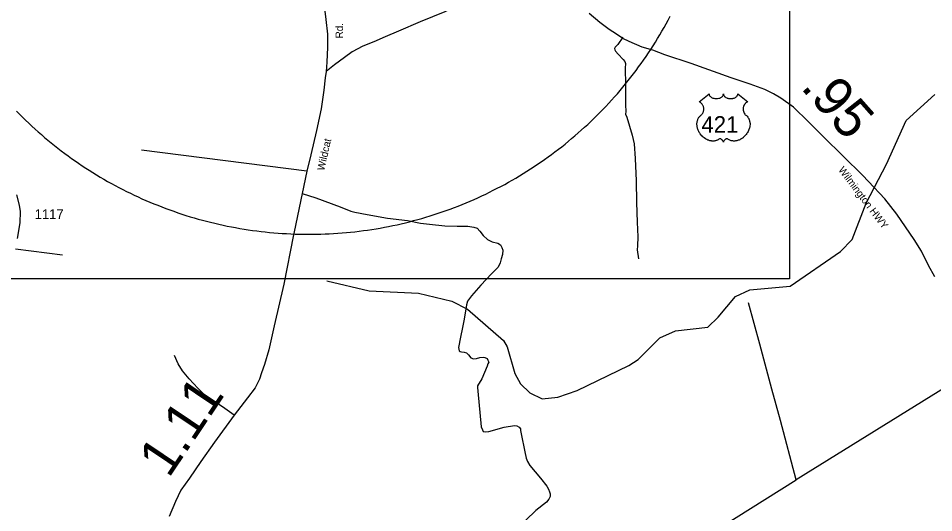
# Model space of a CAD drawing. Extents: x 2093524 to 2270757, y 289120 to 570408.
# Drawn here: x 2236187 to 2247924, y 347981 to 354326 of the extents above; entities that cross this region are included whole.
import ezdxf

# ---------------------------------------------------------------- set-up
doc = ezdxf.new("R2010")
doc.units = 0
for name, color, linetype in [('Exist Boundary Political City Limit New', 7, 'Continuous'), ('Exist Hydrographic Creek Single Shore', 7, 'Continuous'), ('Exist Road Non-System Type 51', 7, 'Continuous'), ('Exist Road Primary US Attributed', 7, 'Continuous'), ('Exist Road Primary US Label', 7, 'Continuous'), ('Exist Road Primary US Mileage Hundredths English Label', 7, 'Continuous'), ('Exist Road Primary US Shield CELL', 7, 'Continuous'), ('Exist Road Primary US Shield Number Label', 7, 'Continuous'), ('Exist Road Secondary Mileage Hundredths English Label', 7, 'Continuous'), ('Exist Road Secondary Type 51 Attributed', 7, 'Continuous'), ('Exist Road Secondary Type 51 Label', 7, 'Continuous'), ('Exist Road Secondary Type 51 Number Label', 7, 'Continuous'), ('Map Preparation Boundary City Limit Buffer Line', 7, 'Continuous'), ('Map Preparation Inset Cut Line', 7, 'Continuous')]:
    doc.layers.add(name, color=color, linetype=linetype)

msp = doc.modelspace()

# ---------------------------------------------------------------- linework, layer by layer
at = {"layer": 'Exist Boundary Political City Limit New'}
for points in [[(2244412, 354113), (2244440, 354160), (2244468, 354207), (2244494, 354255), (2244521, 354303), (2244546, 354352)], [(2244326, 353973), (2244356, 354019), (2244384, 354066), (2244412, 354113)], [(2243903, 353400), (2243938, 353442), (2243974, 353484), (2244008, 353527), (2244042, 353570), (2244075, 353613), (2244108, 353657), (2244141, 353701), (2244173, 353746), (2244204, 353790), (2244236, 353835), (2244266, 353881), (2244296, 353927), (2244326, 353973)], [(2239028, 351629), (2239082, 351620), (2239136, 351612), (2239191, 351604), (2239245, 351597), (2239300, 351590), (2239354, 351584), (2239408, 351578), (2239463, 351573), (2239518, 351569), (2239572, 351565), (2239627, 351562), (2239682, 351559), (2239737, 351557), (2239792, 351555), (2239846, 351554), (2239901, 351554), (2239956, 351554), (2240011, 351555), (2240066, 351556), (2240120, 351558), (2240175, 351560), (2240230, 351563), (2240284, 351567), (2240339, 351571), (2240394, 351576), (2240448, 351581), (2240503, 351587), (2240557, 351594), (2240612, 351601), (2240666, 351608), (2240720, 351616), (2240774, 351625), (2240828, 351634), (2240882, 351644), (2240936, 351655), (2240990, 351666), (2241043, 351677), (2241096, 351689), (2241150, 351702), (2241203, 351715), (2241256, 351729), (2241309, 351743), (2241362, 351758), (2241414, 351774), (2241467, 351790), (2241519, 351806), (2241571, 351823), (2241623, 351841), (2241675, 351859), (2241726, 351878), (2241778, 351897), (2241829, 351917), (2241880, 351937), (2241930, 351958), (2241981, 351979), (2242031, 352001), (2242081, 352024), (2242131, 352047), (2242180, 352070), (2242230, 352094), (2242278, 352119), (2242327, 352144), (2242376, 352169), (2242424, 352195), (2242472, 352222), (2242520, 352249), (2242567, 352276), (2242614, 352304), (2242661, 352333), (2242708, 352362), (2242754, 352392), (2242800, 352422), (2242845, 352452), (2242890, 352483), (2242935, 352514), (2242980, 352546), (2243024, 352578), (2243068, 352611), (2243112, 352645), (2243155, 352678), (2243198, 352712), (2243240, 352747), (2243282, 352782), (2243324, 352818), (2243366, 352854), (2243406, 352890), (2243447, 352927), (2243488, 352964), (2243527, 353001), (2243567, 353040), (2243606, 353078), (2243644, 353117), (2243683, 353156), (2243720, 353196), (2243758, 353236), (2243795, 353276), (2243832, 353317), (2243868, 353358), (2243903, 353400)], [(2236165, 353134), (2236203, 353094), (2236242, 353056), (2236281, 353018), (2236321, 352980), (2236361, 352942), (2236402, 352905), (2236442, 352869), (2236484, 352833), (2236525, 352797), (2236567, 352762), (2236610, 352727), (2236652, 352693), (2236695, 352659), (2236739, 352625), (2236782, 352592), (2236827, 352560), (2236871, 352528), (2236916, 352496), (2236961, 352465), (2237006, 352434), (2237052, 352404), (2237098, 352375), (2237144, 352345), (2237191, 352317), (2237238, 352288), (2237286, 352261), (2237333, 352233), (2237381, 352207), (2237429, 352180), (2237478, 352155), (2237526, 352129), (2237575, 352105), (2237624, 352080), (2237674, 352057), (2237723, 352034), (2237773, 352011), (2237823, 351989), (2237874, 351967), (2237924, 351946), (2237975, 351926), (2238026, 351906), (2238077, 351886), (2238129, 351867), (2238180, 351849), (2238232, 351831), (2238284, 351814), (2238336, 351797), (2238389, 351780), (2238441, 351765), (2238494, 351750), (2238547, 351735), (2238600, 351721), (2238653, 351708), (2238706, 351695), (2238760, 351682), (2238813, 351671), (2238867, 351659), (2238920, 351649), (2238974, 351639), (2239028, 351629)]]:
    msp.add_lwpolyline(points, dxfattribs=at)
at = {"layer": 'Exist Hydrographic Creek Single Shore'}
msp.add_lwpolyline([(2240143, 350955), (2240686, 350827), (2241319, 350798), (2241745, 350694), (2241945, 350595), (2242407, 350192), (2242457, 350109), (2242552, 349766), (2242628, 349634), (2242745, 349520), (2242904, 349444), (2243104, 349463), (2243353, 349550), (2244017, 349872), (2244133, 349948), (2244414, 350225), (2244613, 350316), (2245029, 350363), (2245161, 350489), (2245384, 350756), (2245567, 350841), (2246083, 350887), (2246729, 351333), (2246877, 351485), (2247057, 351953), (2247319, 352453), (2247573, 353016), (2247937, 353350)], dxfattribs=at)
at = {"layer": 'Exist Road Non-System Type 51'}
for p, q in [((2239887, 352362), (2237765, 352634)), ((2236753, 351287), (2236152, 351362)), ((2248380, 349780), (2246160, 348404))]:
    msp.add_line(p, q, dxfattribs=at)
for points in [[(2242832, 355072), (2242790, 355038), (2242366, 354779), (2242081, 354627), (2241842, 354497), (2241657, 354411), (2241342, 354281), (2241061, 354161), (2240890, 354089), (2240747, 354026), (2240603, 353967), (2240468, 353894), (2240371, 353825), (2240243, 353728), (2240134, 353645)], [(2243937, 354082), (2243876, 353991), (2243858, 353973), (2243842, 353957), (2243832, 353939), (2243836, 353923), (2243844, 353905), (2243879, 353865), (2243941, 353796), (2243963, 353770), (2243972, 353746), (2243970, 353688), (2243974, 353474), (2243974, 353460), (2243972, 353215), (2243975, 353132), (2243973, 353097), (2243991, 353055), (2244059, 352827), (2244082, 352714), (2244097, 352526), (2244108, 352240), (2244114, 351960), (2244122, 351710), (2244129, 351523), (2244126, 351406), (2244123, 351355), (2244138, 351239)], [(2239829, 352077), (2240003, 352021), (2240316, 351905), (2240449, 351851), (2240502, 351839), (2240661, 351810), (2240921, 351761), (2241179, 351731), (2241345, 351698), (2241461, 351683), (2241656, 351664), (2241815, 351658), (2241953, 351659), (2242027, 351647), (2242071, 351632), (2242106, 351594), (2242146, 351539), (2242205, 351487), (2242263, 351457), (2242337, 351438), (2242371, 351418), (2242387, 351386), (2242400, 351350), (2242394, 351296), (2242380, 351238), (2242367, 351186), (2242340, 351130), (2242254, 351048), (2242117, 350900), (2241999, 350766), (2241947, 350695), (2241932, 350649), (2241905, 350465), (2241884, 350357), (2241859, 350233), (2241832, 350101), (2241839, 350058), (2241852, 350049), (2241872, 350045), (2241903, 350041), (2241932, 350031), (2241959, 350008), (2241991, 349970), (2242025, 349954), (2242061, 349961), (2242103, 349971), (2242147, 349977), (2242169, 349973), (2242197, 349960), (2242209, 349940), (2242219, 349914), (2242207, 349890), (2242200, 349860), (2242131, 349699), (2242074, 349609), (2242074, 349589), (2242079, 349539), (2242124, 349081), (2242137, 349043), (2242147, 349023), (2242181, 349018), (2242221, 349024), (2242416, 349078), (2242548, 349101), (2242580, 349095), (2242610, 349077), (2242626, 349058), (2242628, 349036), (2242637, 348995), (2242682, 348762), (2242697, 348682), (2242714, 348636), (2242748, 348586), (2242883, 348426), (2242964, 348320), (2242984, 348281), (2242999, 348249), (2243007, 348221), (2243005, 348187), (2242988, 348153), (2242958, 348118), (2242823, 348007), (2242694, 347887)], [(2246160, 348404), (2245958, 349166), (2245849, 349567), (2245694, 350144), (2245548, 350674)], [(2238954, 349234), (2238836, 349319), (2238699, 349411), (2238569, 349496), (2238488, 349578), (2238377, 349697), (2238294, 349802), (2238239, 349892), (2238188, 349997)], [(2244871, 346183), (2244621, 347366), (2244619, 347390), (2244621, 347416), (2244630, 347438), (2244682, 347475), (2245175, 347783), (2246160, 348404)]]:
    msp.add_lwpolyline(points, dxfattribs=at)
at = {"layer": 'Exist Road Primary US Attributed'}
msp.add_lwpolyline([(2247937, 351008), (2247859, 351155), (2247768, 351338), (2247673, 351487), (2247452, 351811), (2247299, 352008), (2247089, 352233), (2247013, 352312), (2246767, 352554), (2246508, 352811), (2246317, 352997), (2246126, 353184), (2245965, 353303), (2245870, 353357), (2245758, 353411), (2245570, 353482), (2245329, 353564), (2244816, 353744), (2244478, 353859), (2244323, 353917), (2244188, 353954), (2244021, 354030), (2243940, 354066), (2243856, 354121), (2243765, 354182), (2243643, 354273), (2243508, 354388)], dxfattribs=at)
at = {"layer": 'Exist Road Primary US Shield CELL'}
msp.add_lwpolyline([(2245045, 353356), (2245045, 353351), (2245046, 353345), (2245047, 353342), (2245050, 353335), (2245055, 353328), (2245062, 353321), (2245070, 353314), (2245075, 353311), (2245084, 353306), (2245093, 353302), (2245105, 353299), (2245116, 353297), (2245128, 353295), (2245140, 353295), (2245154, 353296), (2245168, 353299), (2245175, 353301), (2245183, 353303), (2245190, 353306), (2245197, 353310), (2245203, 353314), (2245208, 353318), (2245215, 353324), (2245220, 353331), (2245223, 353335), (2245225, 353338), (2245227, 353346), (2245228, 353350), (2245229, 353357), (2245229, 353351), (2245230, 353347), (2245231, 353343), (2245232, 353339), (2245235, 353334), (2245238, 353329), (2245244, 353323), (2245247, 353319), (2245251, 353317), (2245259, 353311), (2245270, 353306), (2245275, 353303), (2245280, 353301), (2245286, 353300), (2245293, 353298), (2245300, 353297), (2245307, 353296), (2245314, 353295), (2245319, 353295), (2245326, 353295), (2245333, 353296), (2245339, 353296), (2245347, 353298), (2245352, 353299), (2245360, 353301), (2245367, 353303), (2245373, 353306), (2245381, 353310), (2245388, 353314), (2245392, 353318), (2245398, 353323), (2245403, 353329), (2245406, 353334), (2245409, 353338), (2245411, 353343), (2245412, 353349), (2245413, 353353), (2245413, 353357), (2245541, 353254), (2245538, 353253), (2245531, 353250), (2245526, 353247), (2245517, 353240), (2245513, 353237), (2245509, 353233), (2245506, 353230), (2245503, 353226), (2245499, 353221), (2245496, 353216), (2245492, 353210), (2245490, 353205), (2245486, 353195), (2245484, 353188), (2245483, 353183), (2245481, 353171), (2245481, 353166), (2245481, 353160), (2245481, 353155), (2245482, 353149), (2245483, 353143), (2245484, 353138), (2245485, 353132), (2245488, 353125), (2245490, 353118), (2245496, 353107), (2245504, 353096), (2245509, 353089), (2245515, 353084), (2245523, 353077), (2245527, 353073), (2245532, 353068), (2245540, 353059), (2245543, 353055), (2245546, 353050), (2245549, 353045), (2245552, 353039), (2245555, 353034), (2245559, 353023), (2245563, 353013), (2245564, 353007), (2245567, 352994), (2245568, 352988), (2245569, 352976), (2245569, 352961), (2245567, 352947), (2245565, 352930), (2245563, 352920), (2245559, 352909), (2245556, 352899), (2245550, 352884), (2245545, 352874), (2245538, 352861), (2245533, 352854), (2245528, 352846), (2245521, 352836), (2245513, 352826), (2245504, 352816), (2245496, 352808), (2245486, 352799), (2245480, 352794), (2245471, 352788), (2245460, 352780), (2245448, 352773), (2245438, 352768), (2245429, 352764), (2245418, 352760), (2245399, 352755), (2245392, 352753), (2245384, 352752), (2245376, 352751), (2245369, 352751), (2245359, 352751), (2245349, 352752), (2245339, 352753), (2245329, 352755), (2245319, 352758), (2245310, 352762), (2245300, 352766), (2245285, 352776), (2245280, 352779), (2245277, 352779), (2245271, 352780), (2245265, 352779), (2245259, 352776), (2245256, 352774), (2245251, 352771), (2245248, 352768), (2245243, 352764), (2245240, 352761), (2245238, 352758), (2245233, 352751), (2245232, 352747), (2245230, 352743), (2245229, 352737), (2245227, 352745), (2245224, 352750), (2245221, 352755), (2245219, 352759), (2245214, 352764), (2245210, 352768), (2245205, 352772), (2245200, 352775), (2245196, 352777), (2245192, 352778), (2245187, 352780), (2245184, 352780), (2245181, 352780), (2245176, 352779), (2245170, 352775), (2245165, 352771), (2245159, 352767), (2245152, 352763), (2245147, 352761), (2245140, 352758), (2245133, 352756), (2245125, 352754), (2245117, 352752), (2245110, 352751), (2245102, 352751), (2245095, 352750), (2245088, 352750), (2245081, 352751), (2245074, 352752), (2245064, 352753), (2245056, 352755), (2245047, 352757), (2245039, 352760), (2245029, 352763), (2245017, 352769), (2245009, 352773), (2244997, 352780), (2244981, 352790), (2244970, 352800), (2244962, 352807), (2244950, 352820), (2244942, 352828), (2244931, 352842), (2244924, 352853), (2244919, 352861), (2244912, 352873), (2244909, 352881), (2244904, 352892), (2244900, 352903), (2244897, 352913), (2244895, 352919), (2244893, 352930), (2244891, 352938), (2244890, 352949), (2244889, 352960), (2244889, 352970), (2244889, 352979), (2244890, 352989), (2244892, 353000), (2244894, 353009), (2244896, 353016), (2244898, 353024), (2244902, 353032), (2244906, 353041), (2244910, 353048), (2244915, 353056), (2244920, 353062), (2244927, 353069), (2244934, 353076), (2244940, 353081), (2244948, 353088), (2244951, 353093), (2244956, 353099), (2244960, 353104), (2244963, 353110), (2244967, 353117), (2244969, 353123), (2244972, 353131), (2244973, 353137), (2244975, 353145), (2244976, 353153), (2244976, 353162), (2244976, 353169), (2244975, 353178), (2244973, 353187), (2244971, 353194), (2244968, 353203), (2244965, 353209), (2244960, 353217), (2244955, 353225), (2244949, 353232), (2244944, 353237), (2244938, 353242), (2244933, 353245), (2244926, 353249), (2244920, 353252), (2244916, 353254)], close=True, dxfattribs=at)
at = {"layer": 'Exist Road Secondary Type 51 Attributed'}
for points in [[(2240105, 354525), (2240129, 354309), (2240150, 354123), (2240150, 353957), (2240143, 353763), (2240134, 353645), (2240121, 353561), (2240104, 353405), (2240072, 353163), (2240012, 352887), (2239937, 352574), (2239887, 352362), (2239829, 352077), (2239724, 351586), (2239715, 351545), (2239592, 350914), (2239469, 350379), (2239399, 350069), (2239345, 349884), (2239306, 349774), (2239279, 349694), (2239223, 349585), (2239127, 349457), (2238954, 349234), (2238703, 348886), (2238526, 348636), (2238383, 348425), (2238273, 348268), (2238202, 348126), (2238123, 347933)], [(2236177, 351498), (2236210, 351702), (2236214, 351846), (2236202, 351928), (2236167, 352060)]]:
    msp.add_lwpolyline(points, dxfattribs=at)
at = {"layer": 'Map Preparation Boundary City Limit Buffer Line'}
for points in [[(2244412, 354113), (2244440, 354160), (2244468, 354207), (2244494, 354255), (2244521, 354303), (2244546, 354352)], [(2244326, 353973), (2244356, 354019), (2244384, 354066), (2244412, 354113)], [(2243903, 353400), (2243938, 353442), (2243974, 353484), (2244008, 353527), (2244042, 353570), (2244075, 353613), (2244108, 353657), (2244141, 353701), (2244173, 353746), (2244204, 353790), (2244236, 353835), (2244266, 353881), (2244296, 353927), (2244326, 353973)], [(2239028, 351629), (2239082, 351620), (2239136, 351612), (2239191, 351604), (2239245, 351597), (2239300, 351590), (2239354, 351584), (2239408, 351578), (2239463, 351573), (2239518, 351569), (2239572, 351565), (2239627, 351562), (2239682, 351559), (2239737, 351557), (2239792, 351555), (2239846, 351554), (2239901, 351554), (2239956, 351554), (2240011, 351555), (2240066, 351556), (2240120, 351558), (2240175, 351560), (2240230, 351563), (2240284, 351567), (2240339, 351571), (2240394, 351576), (2240448, 351581), (2240503, 351587), (2240557, 351594), (2240612, 351601), (2240666, 351608), (2240720, 351616), (2240774, 351625), (2240828, 351634), (2240882, 351644), (2240936, 351655), (2240990, 351666), (2241043, 351677), (2241096, 351689), (2241150, 351702), (2241203, 351715), (2241256, 351729), (2241309, 351743), (2241362, 351758), (2241414, 351774), (2241467, 351790), (2241519, 351806), (2241571, 351823), (2241623, 351841), (2241675, 351859), (2241726, 351878), (2241778, 351897), (2241829, 351917), (2241880, 351937), (2241930, 351958), (2241981, 351979), (2242031, 352001), (2242081, 352024), (2242131, 352047), (2242180, 352070), (2242230, 352094), (2242278, 352119), (2242327, 352144), (2242376, 352169), (2242424, 352195), (2242472, 352222), (2242520, 352249), (2242567, 352276), (2242614, 352304), (2242661, 352333), (2242708, 352362), (2242754, 352392), (2242800, 352422), (2242845, 352452), (2242890, 352483), (2242935, 352514), (2242980, 352546), (2243024, 352578), (2243068, 352611), (2243112, 352645), (2243155, 352678), (2243198, 352712), (2243240, 352747), (2243282, 352782), (2243324, 352818), (2243366, 352854), (2243406, 352890), (2243447, 352927), (2243488, 352964), (2243527, 353001), (2243567, 353040), (2243606, 353078), (2243644, 353117), (2243683, 353156), (2243720, 353196), (2243758, 353236), (2243795, 353276), (2243832, 353317), (2243868, 353358), (2243903, 353400)], [(2236165, 353134), (2236203, 353094), (2236242, 353056), (2236281, 353018), (2236321, 352980), (2236361, 352942), (2236402, 352905), (2236442, 352869), (2236484, 352833), (2236525, 352797), (2236567, 352762), (2236610, 352727), (2236652, 352693), (2236695, 352659), (2236739, 352625), (2236782, 352592), (2236827, 352560), (2236871, 352528), (2236916, 352496), (2236961, 352465), (2237006, 352434), (2237052, 352404), (2237098, 352375), (2237144, 352345), (2237191, 352317), (2237238, 352288), (2237286, 352261), (2237333, 352233), (2237381, 352207), (2237429, 352180), (2237478, 352155), (2237526, 352129), (2237575, 352105), (2237624, 352080), (2237674, 352057), (2237723, 352034), (2237773, 352011), (2237823, 351989), (2237874, 351967), (2237924, 351946), (2237975, 351926), (2238026, 351906), (2238077, 351886), (2238129, 351867), (2238180, 351849), (2238232, 351831), (2238284, 351814), (2238336, 351797), (2238389, 351780), (2238441, 351765), (2238494, 351750), (2238547, 351735), (2238600, 351721), (2238653, 351708), (2238706, 351695), (2238760, 351682), (2238813, 351671), (2238867, 351659), (2238920, 351649), (2238974, 351639), (2239028, 351629)]]:
    msp.add_lwpolyline(points, dxfattribs=at)
at = {"layer": 'Map Preparation Inset Cut Line'}
msp.add_lwpolyline([(2232756, 363036), (2246077, 363036), (2246077, 350982), (2232756, 350982)], close=True, dxfattribs=at)

# ---------------------------------------------------------------- texts
at = {"layer": 'Exist Road Primary US Label'}
msp.add_text('Wilmington HWY', height=95, rotation=307.0542, dxfattribs=at).set_placement((2246696, 352379))
at = {"layer": 'Exist Road Primary US Mileage Hundredths English Label'}
msp.add_text('.95', height=500, rotation=311.4644, dxfattribs=at).set_placement((2246208, 353434))
at = {"layer": 'Exist Road Primary US Shield Number Label'}
msp.add_text('421', height=212.5, dxfattribs=at).set_placement((2244946, 352857))
at = {"layer": 'Exist Road Secondary Mileage Hundredths English Label'}
msp.add_text('1.11', height=500, rotation=56.1429, dxfattribs=at).set_placement((2238116, 348415))
at = {"layer": 'Exist Road Secondary Type 51 Label'}
for s, rotation, p in [('Rd.', 89.7723, (2240350, 354068)), ('Wildcat', 77.0059, (2240108, 352364))]:
    msp.add_text(s, height=95, rotation=rotation, dxfattribs=at).set_placement(p)
at = {"layer": 'Exist Road Secondary Type 51 Number Label'}
msp.add_text('1117', height=125, dxfattribs=at).set_placement((2236397, 351750))

doc.saveas('drawing.dxf')
